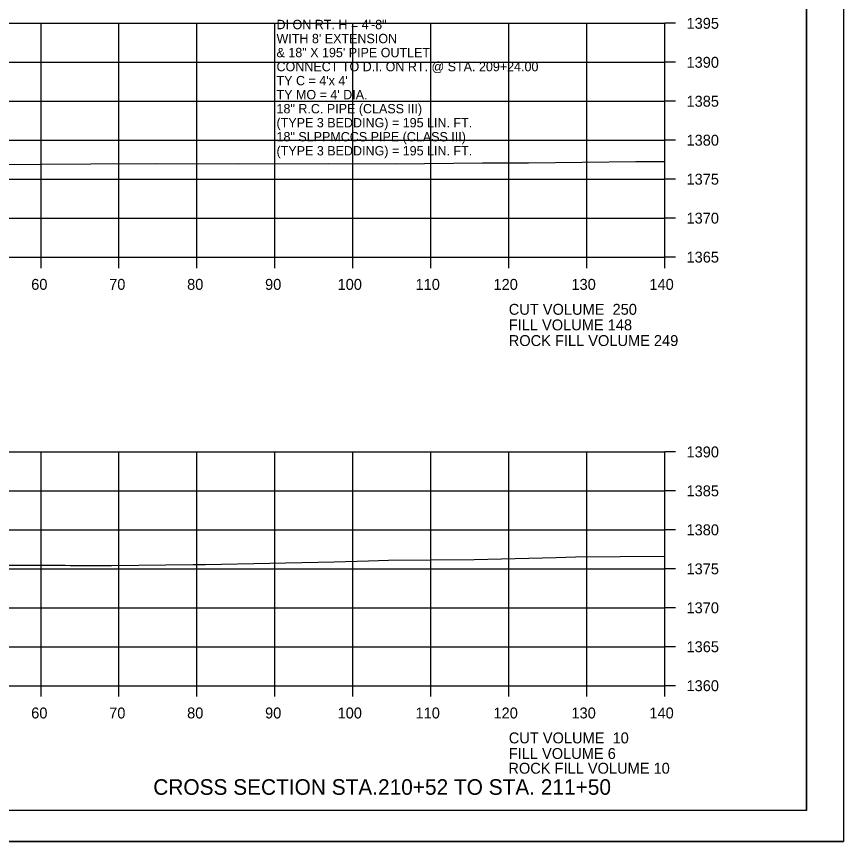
# Model space of a CAD drawing. Extents: x 1374311 to 1383814, y 384102 to 406278.
# Drawn here: x 1382696.9 to 1382803, y 404358.4 to 404464.3 of the extents above; entities that cross this region are included whole.
import ezdxf

# ---------------------------------------------------------------- set-up
doc = ezdxf.new("R2010")
doc.units = 0
for name, color, linetype in [('R_Axis', 7, 'Continuous'), ('R_Axis Annot', 7, 'Continuous'), ('R_Border', 7, 'Continuous'), ('R_Draft', 7, 'Continuous'), ('R_Exist Surface', 7, 'Continuous'), ('R_Fin Surface', 7, 'Continuous'), ('R_Grid', 7, 'Continuous'), ('R_No Plot', 7, 'Continuous'), ('R_Water Annot', 7, 'Continuous')]:
    doc.layers.add(name, color=color, linetype=linetype)

msp = doc.modelspace()

# ---------------------------------------------------------------- linework, layer by layer
at = {"layer": 'R_Axis'}
for p, q in [((1382780.07, 404433.38), (1382780.07, 404463.38)), ((1382781.47, 404463.38), (1382780.07, 404463.38)), ((1382781.47, 404458.38), (1382780.07, 404458.38)), ((1382781.47, 404453.38), (1382780.07, 404453.38)), ((1382781.47, 404448.38), (1382780.07, 404448.38)), ((1382781.47, 404443.38), (1382780.07, 404443.38)), ((1382781.47, 404438.38), (1382780.07, 404438.38)), ((1382500.07, 404433.38), (1382780.07, 404433.38)), ((1382700.07, 404431.98), (1382700.07, 404433.38)), ((1382710.07, 404431.98), (1382710.07, 404433.38)), ((1382720.07, 404431.98), (1382720.07, 404433.38)), ((1382730.07, 404431.98), (1382730.07, 404433.38)), ((1382740.07, 404431.98), (1382740.07, 404433.38)), ((1382750.07, 404431.98), (1382750.07, 404433.38)), ((1382760.07, 404431.98), (1382760.07, 404433.38)), ((1382770.07, 404431.98), (1382770.07, 404433.38)), ((1382780.07, 404431.98), (1382780.07, 404433.38)), ((1382781.47, 404433.38), (1382780.07, 404433.38)), ((1382780.07, 404378.38), (1382780.07, 404408.38)), ((1382781.47, 404408.38), (1382780.07, 404408.38)), ((1382781.47, 404403.38), (1382780.07, 404403.38)), ((1382781.47, 404398.38), (1382780.07, 404398.38)), ((1382781.47, 404393.38), (1382780.07, 404393.38)), ((1382781.47, 404388.38), (1382780.07, 404388.38)), ((1382781.47, 404383.38), (1382780.07, 404383.38)), ((1382500.07, 404378.38), (1382780.07, 404378.38)), ((1382700.07, 404376.98), (1382700.07, 404378.38)), ((1382710.07, 404376.98), (1382710.07, 404378.38)), ((1382720.07, 404376.98), (1382720.07, 404378.38)), ((1382730.07, 404376.98), (1382730.07, 404378.38)), ((1382740.07, 404376.98), (1382740.07, 404378.38)), ((1382750.07, 404376.98), (1382750.07, 404378.38)), ((1382760.07, 404376.98), (1382760.07, 404378.38)), ((1382770.07, 404376.98), (1382770.07, 404378.38)), ((1382780.07, 404376.98), (1382780.07, 404378.38)), ((1382781.47, 404378.38), (1382780.07, 404378.38))]:
    msp.add_line(p, q, dxfattribs=at)
at = {"layer": 'R_Border'}
for q in [(1382798.25, 404567.84), (1382482.07, 404362.38)]:
    msp.add_line((1382798.25, 404362.38), q, dxfattribs=at)
at = {"layer": 'R_Exist Surface'}
for points in [[(1382578.54, 404444.9), (1382594.23, 404445.06), (1382599.19, 404445.1), (1382614.95, 404445.26), (1382619.85, 404445.29), (1382632.17, 404445.36), (1382637.39, 404445.33), (1382650.17, 404445.41), (1382660.84, 404445.36), (1382662.62, 404445.36), (1382663.31, 404445.36), (1382677.38, 404445.33), (1382685.94, 404445.31), (1382693.41, 404445.28), (1382706.47, 404445.33), (1382714.77, 404445.4), (1382725.45, 404445.36), (1382736.91, 404445.38), (1382745.56, 404445.36), (1382756.7, 404445.46), (1382762.59, 404445.48), (1382776.39, 404445.63), (1382779.87, 404445.64), (1382780.07, 404445.64)], [(1382687.67, 404393.86), (1382703.18, 404393.83), (1382703.86, 404393.82), (1382709.1, 404393.82), (1382719.58, 404393.93), (1382721.17, 404393.93), (1382737.66, 404394.29), (1382742.08, 404394.39), (1382744.63, 404394.49), (1382755.65, 404394.58), (1382766.14, 404394.84), (1382768.62, 404394.9), (1382780.07, 404395.02)]]:
    msp.add_lwpolyline(points, dxfattribs=at)
at = {"layer": 'R_Grid'}
for p, q in [((1382500.07, 404463.38), (1382780.07, 404463.38)), ((1382700.07, 404433.38), (1382700.07, 404463.38)), ((1382710.07, 404433.38), (1382710.07, 404463.38)), ((1382720.07, 404433.38), (1382720.07, 404463.38)), ((1382730.07, 404433.38), (1382730.07, 404463.38)), ((1382740.07, 404433.38), (1382740.07, 404463.38)), ((1382750.07, 404433.38), (1382750.07, 404463.38)), ((1382760.07, 404433.38), (1382760.07, 404463.38)), ((1382770.07, 404433.38), (1382770.07, 404463.38)), ((1382780.07, 404433.38), (1382780.07, 404463.38)), ((1382500.07, 404458.38), (1382780.07, 404458.38)), ((1382500.07, 404453.38), (1382780.07, 404453.38)), ((1382500.07, 404448.38), (1382780.07, 404448.38)), ((1382500.07, 404443.38), (1382780.07, 404443.38)), ((1382500.07, 404438.38), (1382780.07, 404438.38)), ((1382500.07, 404433.38), (1382780.07, 404433.38)), ((1382500.07, 404408.38), (1382780.07, 404408.38)), ((1382700.07, 404378.38), (1382700.07, 404408.38)), ((1382710.07, 404378.38), (1382710.07, 404408.38)), ((1382720.07, 404378.38), (1382720.07, 404408.38)), ((1382730.07, 404378.38), (1382730.07, 404408.38)), ((1382740.07, 404378.38), (1382740.07, 404408.38)), ((1382750.07, 404378.38), (1382750.07, 404408.38)), ((1382760.07, 404378.38), (1382760.07, 404408.38)), ((1382770.07, 404378.38), (1382770.07, 404408.38)), ((1382780.07, 404378.38), (1382780.07, 404408.38)), ((1382500.07, 404403.38), (1382780.07, 404403.38)), ((1382500.07, 404398.38), (1382780.07, 404398.38)), ((1382500.07, 404393.38), (1382780.07, 404393.38)), ((1382500.07, 404388.38), (1382780.07, 404388.38)), ((1382500.07, 404383.38), (1382780.07, 404383.38)), ((1382500.07, 404378.38), (1382780.07, 404378.38))]:
    msp.add_line(p, q, dxfattribs=at)
at = {"layer": 'R_No Plot'}
msp.add_line((1382469.67, 404358.4), (1382803, 404358.4), dxfattribs=at)
for points in [[(1382469.66, 404571.73), (1382803, 404571.73), (1382803, 404358.39), (1382469.66, 404358.39)], [(1382715.99, 404567.84), (1382715.99, 404557.96), (1382751.72, 404557.96), (1382751.72, 404555.04), (1382774.92, 404555.04), (1382774.92, 404530.7), (1382798.25, 404530.7), (1382798.25, 404362.38), (1382482.07, 404362.38), (1382482.07, 404567.84)]]:
    msp.add_lwpolyline(points, close=True, dxfattribs=at)

# ---------------------------------------------------------------- texts
at = {"layer": 'R_Axis Annot'}
for s, p in [('1395', (1382782.87, 404462.68)), ('1390', (1382782.87, 404457.68)), ('1385', (1382782.87, 404452.68)), ('1380', (1382782.87, 404447.68)), ('1375', (1382782.87, 404442.68)), ('1370', (1382782.87, 404437.68)), ('1365', (1382782.87, 404432.68)), ('60', (1382698.81, 404429.18)), ('70', (1382708.81, 404429.18)), ('80', (1382718.81, 404429.18)), ('90', (1382728.81, 404429.18)), ('100', (1382738.11, 404429.18)), ('110', (1382748.11, 404429.18)), ('120', (1382758.11, 404429.18)), ('130', (1382768.11, 404429.18)), ('140', (1382778.11, 404429.18)), ('CUT VOLUME  250', (1382760.07, 404425.98)), ('FILL VOLUME 148', (1382760.07, 404423.98)), ('1390', (1382782.87, 404407.68)), ('1385', (1382782.87, 404402.68)), ('1380', (1382782.87, 404397.68)), ('1375', (1382782.87, 404392.68)), ('1370', (1382782.87, 404387.68)), ('1365', (1382782.87, 404382.68)), ('1360', (1382782.87, 404377.68)), ('60', (1382698.81, 404374.18)), ('70', (1382708.81, 404374.18)), ('80', (1382718.81, 404374.18)), ('90', (1382728.81, 404374.18)), ('100', (1382738.11, 404374.18)), ('110', (1382748.11, 404374.18)), ('120', (1382758.11, 404374.18)), ('130', (1382768.11, 404374.18)), ('140', (1382778.11, 404374.18)), ('CUT VOLUME  10', (1382760.07, 404370.98)), ('FILL VOLUME 6', (1382760.07, 404368.98))]:
    msp.add_text(s, height=1.4, dxfattribs=at).set_placement(p)
at = {"layer": 'R_Draft'}
msp.add_text('CROSS SECTION STA.210+52 TO STA. 211+50', height=2, dxfattribs=at).set_placement((1382714.47, 404364.38))
at = {"layer": 'R_Fin Surface'}
for s, p in [('ROCK FILL VOLUME 249', (1382760.07, 404421.97)), ('ROCK FILL VOLUME 10', (1382760.02, 404367.09))]:
    msp.add_text(s, height=1.4, dxfattribs=at).set_placement(p)
at = {"layer": 'R_Water Annot'}
for s, p in [('DI ON RT. H = 4\'-8"', (1382730.28, 404462.63)), ("WITH 8' EXTENSION ", (1382730.28, 404460.83)), ('& 18" X 195\' PIPE OUTLET', (1382730.28, 404459.03)), ('CONNECT TO D.I. ON RT. @ STA. 209+24.00', (1382730.28, 404457.23)), ("TY C = 4'x 4'", (1382730.28, 404455.43)), ("TY MO = 4' DIA.", (1382730.28, 404453.63)), ('18" R.C. PIPE (CLASS III)', (1382730.28, 404451.83)), ('(TYPE 3 BEDDING) = 195 LIN. FT.', (1382730.28, 404450.03)), ('18" SLPPMCCS PIPE (CLASS III)', (1382730.28, 404448.23)), ('(TYPE 3 BEDDING) = 195 LIN. FT.', (1382730.28, 404446.43))]:
    msp.add_text(s, height=1.2, dxfattribs=at).set_placement(p)

doc.saveas('drawing.dxf')
